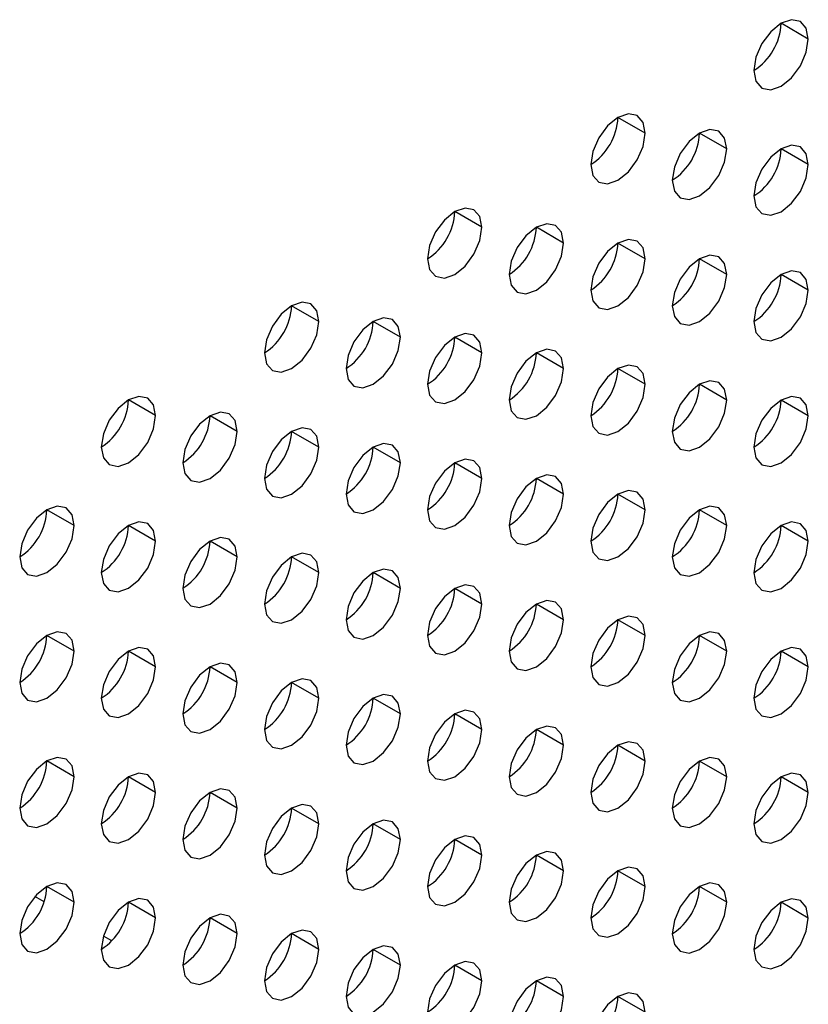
# Model space of a CAD drawing. Header units: millimetres. Extents: x 0 to 1118, y 0 to 864.
# Tile 338 of 438: x 986.53 to 988.58, y 675.03 to 677.59. Entities that reach past the tile are written whole.
import ezdxf

# ---------------------------------------------------------------- set-up
doc = ezdxf.new("R2010")
doc.units = ezdxf.units.MM

msp = doc.modelspace()

# ---------------------------------------------------------------- linework, layer by layer
at = {"color": 7, "linetype": 'Continuous', "lineweight": 25}
for p, q in [((988.5837, 677.5418), (988.513, 677.5827)), ((988.1594, 677.2969), (988.0887, 677.3377)), ((988.3716, 677.2561), (988.3008, 677.2969)), ((988.5837, 677.2152), (988.513, 677.256)), ((987.7352, 677.052), (987.6644, 677.0928)), ((987.9473, 677.0111), (987.8766, 677.052)), ((988.1594, 676.9703), (988.0887, 677.0111)), ((988.3716, 676.9295), (988.3008, 676.9703)), ((988.5837, 676.8886), (988.513, 676.9294)), ((987.3109, 676.8071), (987.2402, 676.8479)), ((987.523, 676.7662), (987.4523, 676.807)), ((987.7352, 676.7254), (987.6644, 676.7662)), ((987.9473, 676.6845), (987.8766, 676.7254)), ((988.1594, 676.6437), (988.0887, 676.6845)), ((988.3716, 676.6028), (988.3008, 676.6437)), ((986.8866, 676.5622), (986.8159, 676.603)), ((988.5837, 676.562), (988.513, 676.6028)), ((987.0988, 676.5213), (987.0281, 676.5621)), ((987.3109, 676.4805), (987.2402, 676.5213)), ((987.523, 676.4396), (987.4523, 676.4804)), ((987.7352, 676.3988), (987.6644, 676.4396)), ((987.9473, 676.3579), (987.8766, 676.3987)), ((988.1594, 676.3171), (988.0887, 676.3579)), ((986.6745, 676.2764), (986.6038, 676.3172)), ((988.3716, 676.2762), (988.3008, 676.317)), ((986.8866, 676.2355), (986.8159, 676.2764)), ((988.5837, 676.2354), (988.513, 676.2762)), ((987.0988, 676.1947), (987.0281, 676.2355)), ((987.3109, 676.1538), (987.2402, 676.1947)), ((987.523, 676.113), (987.4523, 676.1538)), ((987.7352, 676.0721), (987.6644, 676.113)), ((987.9473, 676.0313), (987.8766, 676.0721)), ((988.1594, 675.9905), (988.0887, 676.0313)), ((986.6745, 675.9498), (986.6038, 675.9906)), ((988.3716, 675.9496), (988.3008, 675.9904)), ((986.8866, 675.9089), (986.8159, 675.9497)), ((988.5837, 675.9088), (988.513, 675.9496)), ((987.0988, 675.8681), (987.0281, 675.9089)), ((987.3109, 675.8272), (987.2402, 675.868)), ((987.523, 675.7864), (987.4523, 675.8272)), ((987.7352, 675.7455), (987.6644, 675.7864)), ((987.9473, 675.7047), (987.8766, 675.7455)), ((988.1594, 675.6638), (988.0887, 675.7047)), ((986.6745, 675.6231), (986.6038, 675.664)), ((988.3716, 675.623), (988.3008, 675.6638)), ((986.8866, 675.5823), (986.8159, 675.6231)), ((988.5837, 675.5821), (988.513, 675.623)), ((987.0988, 675.5415), (987.0281, 675.5823)), ((987.3109, 675.5006), (987.2402, 675.5414)), ((987.523, 675.4598), (987.4523, 675.5006)), ((987.7352, 675.4189), (987.6644, 675.4597)), ((987.9473, 675.3781), (987.8766, 675.4189)), ((988.1594, 675.3372), (988.0887, 675.378)), ((986.6745, 675.2965), (986.6038, 675.3374)), ((988.3716, 675.2964), (988.3008, 675.3372)), ((986.5966, 675.2974), (986.5728, 675.3112)), ((986.8866, 675.2557), (986.8159, 675.2965)), ((988.5837, 675.2555), (988.513, 675.2963)), ((987.0988, 675.2148), (987.0281, 675.2557)), ((987.3109, 675.174), (987.2402, 675.2148)), ((986.7723, 675.1959), (986.7506, 675.2085)), ((987.523, 675.1331), (987.4523, 675.174)), ((987.7352, 675.0923), (987.6644, 675.1331)), ((987.9473, 675.0515), (987.8766, 675.0923)), ((988.1594, 675.0106), (988.0887, 675.0514))]:
    msp.add_line(p, q, dxfattribs=at)
at = {"color": 7, "linetype": 'Continuous', "lineweight": 25, "flags": 128}
for points in [[(988.5837, 677.5418), (988.5783, 677.57), (988.563, 677.5876), (988.54, 677.5921), (988.513, 677.5827), (988.4859, 677.5608), (988.463, 677.5299), (988.4476, 677.4946), (988.4423, 677.4602)], [(988.4423, 677.4602), (988.4476, 677.4321), (988.463, 677.4144), (988.4859, 677.41), (988.513, 677.4194), (988.54, 677.4412), (988.563, 677.4721), (988.5783, 677.5075), (988.5837, 677.5418)], [(988.1594, 677.2969), (988.154, 677.3251), (988.1387, 677.3427), (988.1158, 677.3472), (988.0887, 677.3378), (988.0617, 677.3159), (988.0387, 677.285), (988.0234, 677.2496), (988.018, 677.2153)], [(988.018, 677.2153), (988.0234, 677.1871), (988.0387, 677.1695), (988.0617, 677.165), (988.0887, 677.1744), (988.1158, 677.1963), (988.1387, 677.2272), (988.154, 677.2626), (988.1594, 677.2969)], [(988.3716, 677.2561), (988.3662, 677.2842), (988.3508, 677.3019), (988.3279, 677.3063), (988.3008, 677.2969), (988.2738, 677.2751), (988.2508, 677.2441), (988.2355, 677.2088), (988.2301, 677.1744)], [(988.5837, 677.2152), (988.5783, 677.2434), (988.563, 677.261), (988.54, 677.2655), (988.513, 677.2561), (988.4859, 677.2342), (988.463, 677.2033), (988.4476, 677.1679), (988.4423, 677.1336)], [(988.2301, 677.1744), (988.2355, 677.1463), (988.2508, 677.1286), (988.2738, 677.1242), (988.3008, 677.1336), (988.3279, 677.1554), (988.3508, 677.1864), (988.3662, 677.2217), (988.3716, 677.2561)], [(988.4423, 677.1336), (988.4476, 677.1054), (988.463, 677.0878), (988.4859, 677.0833), (988.513, 677.0927), (988.54, 677.1146), (988.563, 677.1455), (988.5783, 677.1809), (988.5837, 677.2152)], [(987.7352, 677.052), (987.7298, 677.0801), (987.7144, 677.0978), (987.6915, 677.1022), (987.6644, 677.0928), (987.6374, 677.071), (987.6144, 677.04), (987.5991, 677.0047), (987.5937, 676.9704)], [(987.9473, 677.0111), (987.9419, 677.0393), (987.9266, 677.0569), (987.9036, 677.0614), (987.8766, 677.052), (987.8495, 677.0301), (987.8266, 676.9992), (987.8113, 676.9639), (987.8059, 676.9295)], [(987.5937, 676.9704), (987.5991, 676.9422), (987.6144, 676.9246), (987.6374, 676.9201), (987.6644, 676.9295), (987.6915, 676.9514), (987.7144, 676.9823), (987.7298, 677.0176), (987.7352, 677.052)], [(987.8059, 676.9295), (987.8113, 676.9014), (987.8266, 676.8837), (987.8495, 676.8793), (987.8766, 676.8887), (987.9036, 676.9105), (987.9266, 676.9415), (987.9419, 676.9768), (987.9473, 677.0111)], [(988.1594, 676.9703), (988.154, 676.9984), (988.1387, 677.0161), (988.1158, 677.0205), (988.0887, 677.0111), (988.0617, 676.9893), (988.0387, 676.9584), (988.0234, 676.923), (988.018, 676.8887)], [(988.018, 676.8887), (988.0234, 676.8605), (988.0387, 676.8429), (988.0617, 676.8384), (988.0887, 676.8478), (988.1158, 676.8697), (988.1387, 676.9006), (988.154, 676.9359), (988.1594, 676.9703)], [(988.3716, 676.9295), (988.3662, 676.9576), (988.3508, 676.9752), (988.3279, 676.9797), (988.3008, 676.9703), (988.2738, 676.9485), (988.2508, 676.9175), (988.2355, 676.8822), (988.2301, 676.8478)], [(988.5837, 676.8886), (988.5783, 676.9167), (988.563, 676.9344), (988.54, 676.9388), (988.513, 676.9294), (988.4859, 676.9076), (988.463, 676.8767), (988.4476, 676.8413), (988.4423, 676.807)], [(988.2301, 676.8478), (988.2355, 676.8197), (988.2508, 676.802), (988.2738, 676.7976), (988.3008, 676.807), (988.3279, 676.8288), (988.3508, 676.8598), (988.3662, 676.8951), (988.3716, 676.9295)], [(988.4423, 676.807), (988.4476, 676.7788), (988.463, 676.7612), (988.4859, 676.7567), (988.513, 676.7661), (988.54, 676.788), (988.563, 676.8189), (988.5783, 676.8543), (988.5837, 676.8886)], [(987.3109, 676.8071), (987.3055, 676.8352), (987.2902, 676.8529), (987.2672, 676.8573), (987.2402, 676.8479), (987.2131, 676.8261), (987.1902, 676.7951), (987.1749, 676.7598), (987.1695, 676.7254)], [(987.1695, 676.7254), (987.1749, 676.6973), (987.1902, 676.6797), (987.2131, 676.6752), (987.2402, 676.6846), (987.2672, 676.7064), (987.2902, 676.7374), (987.3055, 676.7727), (987.3109, 676.8071)], [(987.523, 676.7662), (987.5176, 676.7944), (987.5023, 676.812), (987.4794, 676.8165), (987.4523, 676.8071), (987.4253, 676.7852), (987.4023, 676.7543), (987.387, 676.7189), (987.3816, 676.6846)], [(987.3816, 676.6846), (987.387, 676.6564), (987.4023, 676.6388), (987.4253, 676.6343), (987.4523, 676.6438), (987.4794, 676.6656), (987.5023, 676.6965), (987.5176, 676.7319), (987.523, 676.7662)], [(987.7352, 676.7254), (987.7298, 676.7535), (987.7144, 676.7712), (987.6915, 676.7756), (987.6644, 676.7662), (987.6374, 676.7444), (987.6144, 676.7134), (987.5991, 676.6781), (987.5937, 676.6437)], [(987.9473, 676.6845), (987.9419, 676.7127), (987.9266, 676.7303), (987.9036, 676.7348), (987.8766, 676.7254), (987.8495, 676.7035), (987.8266, 676.6726), (987.8113, 676.6372), (987.8059, 676.6029)], [(987.5937, 676.6437), (987.5991, 676.6156), (987.6144, 676.598), (987.6374, 676.5935), (987.6644, 676.6029), (987.6915, 676.6247), (987.7144, 676.6557), (987.7298, 676.691), (987.7352, 676.7254)], [(987.8059, 676.6029), (987.8113, 676.5748), (987.8266, 676.5571), (987.8495, 676.5527), (987.8766, 676.5621), (987.9036, 676.5839), (987.9266, 676.6148), (987.9419, 676.6502), (987.9473, 676.6845)], [(988.1594, 676.6437), (988.154, 676.6718), (988.1387, 676.6895), (988.1158, 676.6939), (988.0887, 676.6845), (988.0617, 676.6627), (988.0387, 676.6317), (988.0234, 676.5964), (988.018, 676.562)], [(988.3716, 676.6028), (988.3662, 676.631), (988.3508, 676.6486), (988.3279, 676.6531), (988.3008, 676.6437), (988.2738, 676.6218), (988.2508, 676.5909), (988.2355, 676.5556), (988.2301, 676.5212)], [(988.018, 676.562), (988.0234, 676.5339), (988.0387, 676.5163), (988.0617, 676.5118), (988.0887, 676.5212), (988.1158, 676.543), (988.1387, 676.574), (988.154, 676.6093), (988.1594, 676.6437)], [(986.8866, 676.5622), (986.8812, 676.5903), (986.8659, 676.6079), (986.843, 676.6124), (986.8159, 676.603), (986.7889, 676.5811), (986.7659, 676.5502), (986.7506, 676.5149), (986.7452, 676.4805)], [(988.2301, 676.5212), (988.2355, 676.4931), (988.2508, 676.4754), (988.2738, 676.471), (988.3008, 676.4804), (988.3279, 676.5022), (988.3508, 676.5331), (988.3662, 676.5685), (988.3716, 676.6028)], [(988.5837, 676.562), (988.5783, 676.5901), (988.563, 676.6078), (988.54, 676.6122), (988.513, 676.6028), (988.4859, 676.581), (988.463, 676.55), (988.4476, 676.5147), (988.4423, 676.4804)], [(986.7452, 676.4805), (986.7506, 676.4524), (986.7659, 676.4347), (986.7889, 676.4303), (986.8159, 676.4397), (986.843, 676.4615), (986.8659, 676.4925), (986.8812, 676.5278), (986.8866, 676.5622)], [(987.0988, 676.5213), (987.0934, 676.5494), (987.0781, 676.5671), (987.0551, 676.5715), (987.0281, 676.5621), (987.001, 676.5403), (986.9781, 676.5094), (986.9627, 676.474), (986.9573, 676.4397)], [(988.4423, 676.4804), (988.4476, 676.4522), (988.463, 676.4346), (988.4859, 676.4301), (988.513, 676.4395), (988.54, 676.4614), (988.563, 676.4923), (988.5783, 676.5276), (988.5837, 676.562)], [(986.9573, 676.4397), (986.9627, 676.4115), (986.9781, 676.3939), (987.001, 676.3894), (987.0281, 676.3988), (987.0551, 676.4207), (987.0781, 676.4516), (987.0934, 676.4869), (987.0988, 676.5213)], [(987.3109, 676.4805), (987.3055, 676.5086), (987.2902, 676.5262), (987.2672, 676.5307), (987.2402, 676.5213), (987.2131, 676.4995), (987.1902, 676.4685), (987.1749, 676.4332), (987.1695, 676.3988)], [(987.1695, 676.3988), (987.1749, 676.3707), (987.1902, 676.353), (987.2131, 676.3486), (987.2402, 676.358), (987.2672, 676.3798), (987.2902, 676.4108), (987.3055, 676.4461), (987.3109, 676.4805)], [(987.523, 676.4396), (987.5176, 676.4678), (987.5023, 676.4854), (987.4794, 676.4898), (987.4523, 676.4804), (987.4253, 676.4586), (987.4023, 676.4277), (987.387, 676.3923), (987.3816, 676.358)], [(987.7352, 676.3988), (987.7298, 676.4269), (987.7144, 676.4445), (987.6915, 676.449), (987.6644, 676.4396), (987.6374, 676.4178), (987.6144, 676.3868), (987.5991, 676.3515), (987.5937, 676.3171)], [(987.3816, 676.358), (987.387, 676.3298), (987.4023, 676.3122), (987.4253, 676.3077), (987.4523, 676.3171), (987.4794, 676.339), (987.5023, 676.3699), (987.5176, 676.4053), (987.523, 676.4396)], [(987.5937, 676.3171), (987.5991, 676.289), (987.6144, 676.2713), (987.6374, 676.2669), (987.6644, 676.2763), (987.6915, 676.2981), (987.7144, 676.3291), (987.7298, 676.3644), (987.7352, 676.3988)], [(987.9473, 676.3579), (987.9419, 676.3861), (987.9266, 676.4037), (987.9036, 676.4082), (987.8766, 676.3988), (987.8495, 676.3769), (987.8266, 676.346), (987.8113, 676.3106), (987.8059, 676.2763)], [(988.1594, 676.3171), (988.154, 676.3452), (988.1387, 676.3629), (988.1158, 676.3673), (988.0887, 676.3579), (988.0617, 676.3361), (988.0387, 676.3051), (988.0234, 676.2698), (988.018, 676.2354)], [(987.8059, 676.2763), (987.8113, 676.2481), (987.8266, 676.2305), (987.8495, 676.226), (987.8766, 676.2354), (987.9036, 676.2573), (987.9266, 676.2882), (987.9419, 676.3236), (987.9473, 676.3579)], [(986.6745, 676.2764), (986.6691, 676.3045), (986.6538, 676.3222), (986.6308, 676.3266), (986.6038, 676.3172), (986.5767, 676.2954), (986.5538, 676.2644), (986.5385, 676.2291), (986.5331, 676.1947)], [(988.018, 676.2354), (988.0234, 676.2073), (988.0387, 676.1896), (988.0617, 676.1852), (988.0887, 676.1946), (988.1158, 676.2164), (988.1387, 676.2474), (988.154, 676.2827), (988.1594, 676.3171)], [(988.3716, 676.2762), (988.3662, 676.3044), (988.3508, 676.322), (988.3279, 676.3265), (988.3008, 676.3171), (988.2738, 676.2952), (988.2508, 676.2643), (988.2355, 676.2289), (988.2301, 676.1946)], [(986.5331, 676.1947), (986.5385, 676.1666), (986.5538, 676.149), (986.5767, 676.1445), (986.6038, 676.1539), (986.6308, 676.1757), (986.6538, 676.2067), (986.6691, 676.242), (986.6745, 676.2764)], [(986.8866, 676.2355), (986.8812, 676.2637), (986.8659, 676.2813), (986.843, 676.2858), (986.8159, 676.2764), (986.7889, 676.2545), (986.7659, 676.2236), (986.7506, 676.1882), (986.7452, 676.1539)], [(988.2301, 676.1946), (988.2355, 676.1664), (988.2508, 676.1488), (988.2738, 676.1443), (988.3008, 676.1537), (988.3279, 676.1756), (988.3508, 676.2065), (988.3662, 676.2419), (988.3716, 676.2762)], [(988.5837, 676.2354), (988.5783, 676.2635), (988.563, 676.2812), (988.54, 676.2856), (988.513, 676.2762), (988.4859, 676.2544), (988.463, 676.2234), (988.4476, 676.1881), (988.4423, 676.1537)], [(987.0988, 676.1947), (987.0934, 676.2228), (987.0781, 676.2405), (987.0551, 676.2449), (987.0281, 676.2355), (987.001, 676.2137), (986.9781, 676.1827), (986.9627, 676.1474), (986.9573, 676.113)], [(986.7452, 676.1539), (986.7506, 676.1258), (986.7659, 676.1081), (986.7889, 676.1037), (986.8159, 676.1131), (986.843, 676.1349), (986.8659, 676.1658), (986.8812, 676.2012), (986.8866, 676.2355)], [(988.4423, 676.1537), (988.4476, 676.1256), (988.463, 676.108), (988.4859, 676.1035), (988.513, 676.1129), (988.54, 676.1347), (988.563, 676.1657), (988.5783, 676.201), (988.5837, 676.2354)], [(986.9573, 676.113), (986.9627, 676.0849), (986.9781, 676.0673), (987.001, 676.0628), (987.0281, 676.0722), (987.0551, 676.0941), (987.0781, 676.125), (987.0934, 676.1603), (987.0988, 676.1947)], [(987.3109, 676.1538), (987.3055, 676.182), (987.2902, 676.1996), (987.2672, 676.2041), (987.2402, 676.1947), (987.2131, 676.1728), (987.1902, 676.1419), (987.1749, 676.1066), (987.1695, 676.0722)], [(987.523, 676.113), (987.5176, 676.1411), (987.5023, 676.1588), (987.4794, 676.1632), (987.4523, 676.1538), (987.4253, 676.132), (987.4023, 676.101), (987.387, 676.0657), (987.3816, 676.0314)], [(987.1695, 676.0722), (987.1749, 676.0441), (987.1902, 676.0264), (987.2131, 676.022), (987.2402, 676.0314), (987.2672, 676.0532), (987.2902, 676.0841), (987.3055, 676.1195), (987.3109, 676.1538)], [(987.3816, 676.0314), (987.387, 676.0032), (987.4023, 675.9856), (987.4253, 675.9811), (987.4523, 675.9905), (987.4794, 676.0124), (987.5023, 676.0433), (987.5176, 676.0786), (987.523, 676.113)], [(987.7352, 676.0721), (987.7298, 676.1003), (987.7144, 676.1179), (987.6915, 676.1224), (987.6644, 676.113), (987.6374, 676.0911), (987.6144, 676.0602), (987.5991, 676.0249), (987.5937, 675.9905)], [(987.5937, 675.9905), (987.5991, 675.9624), (987.6144, 675.9447), (987.6374, 675.9403), (987.6644, 675.9497), (987.6915, 675.9715), (987.7144, 676.0025), (987.7298, 676.0378), (987.7352, 676.0721)], [(987.9473, 676.0313), (987.9419, 676.0594), (987.9266, 676.0771), (987.9036, 676.0815), (987.8766, 676.0721), (987.8495, 676.0503), (987.8266, 676.0194), (987.8113, 675.984), (987.8059, 675.9497)], [(988.1594, 675.9905), (988.154, 676.0186), (988.1387, 676.0362), (988.1158, 676.0407), (988.0887, 676.0313), (988.0617, 676.0094), (988.0387, 675.9785), (988.0234, 675.9432), (988.018, 675.9088)], [(987.8059, 675.9497), (987.8113, 675.9215), (987.8266, 675.9039), (987.8495, 675.8994), (987.8766, 675.9088), (987.9036, 675.9307), (987.9266, 675.9616), (987.9419, 675.9969), (987.9473, 676.0313)], [(986.6745, 675.9498), (986.6691, 675.9779), (986.6538, 675.9955), (986.6308, 676), (986.6038, 675.9906), (986.5767, 675.9688), (986.5538, 675.9378), (986.5385, 675.9025), (986.5331, 675.8681)], [(988.018, 675.9088), (988.0234, 675.8807), (988.0387, 675.863), (988.0617, 675.8586), (988.0887, 675.868), (988.1158, 675.8898), (988.1387, 675.9208), (988.154, 675.9561), (988.1594, 675.9905)], [(988.3716, 675.9496), (988.3662, 675.9777), (988.3508, 675.9954), (988.3279, 675.9998), (988.3008, 675.9904), (988.2738, 675.9686), (988.2508, 675.9377), (988.2355, 675.9023), (988.2301, 675.868)], [(986.8866, 675.9089), (986.8812, 675.9371), (986.8659, 675.9547), (986.843, 675.9592), (986.8159, 675.9498), (986.7889, 675.9279), (986.7659, 675.897), (986.7506, 675.8616), (986.7452, 675.8273)], [(988.5837, 675.9088), (988.5783, 675.9369), (988.563, 675.9545), (988.54, 675.959), (988.513, 675.9496), (988.4859, 675.9278), (988.463, 675.8968), (988.4476, 675.8615), (988.4423, 675.8271)], [(986.5331, 675.8681), (986.5385, 675.84), (986.5538, 675.8223), (986.5767, 675.8179), (986.6038, 675.8273), (986.6308, 675.8491), (986.6538, 675.8801), (986.6691, 675.9154), (986.6745, 675.9498)], [(988.2301, 675.868), (988.2355, 675.8398), (988.2508, 675.8222), (988.2738, 675.8177), (988.3008, 675.8271), (988.3279, 675.849), (988.3508, 675.8799), (988.3662, 675.9153), (988.3716, 675.9496)], [(986.7452, 675.8273), (986.7506, 675.7991), (986.7659, 675.7815), (986.7889, 675.777), (986.8159, 675.7864), (986.843, 675.8083), (986.8659, 675.8392), (986.8812, 675.8746), (986.8866, 675.9089)], [(987.0988, 675.8681), (987.0934, 675.8962), (987.0781, 675.9139), (987.0551, 675.9183), (987.0281, 675.9089), (987.001, 675.8871), (986.9781, 675.8561), (986.9627, 675.8208), (986.9573, 675.7864)], [(988.4423, 675.8271), (988.4476, 675.799), (988.463, 675.7813), (988.4859, 675.7769), (988.513, 675.7863), (988.54, 675.8081), (988.563, 675.8391), (988.5783, 675.8744), (988.5837, 675.9088)], [(986.9573, 675.7864), (986.9627, 675.7583), (986.9781, 675.7406), (987.001, 675.7362), (987.0281, 675.7456), (987.0551, 675.7674), (987.0781, 675.7984), (987.0934, 675.8337), (987.0988, 675.8681)], [(987.3109, 675.8272), (987.3055, 675.8554), (987.2902, 675.873), (987.2672, 675.8775), (987.2402, 675.8681), (987.2131, 675.8462), (987.1902, 675.8153), (987.1749, 675.7799), (987.1695, 675.7456)], [(987.523, 675.7864), (987.5176, 675.8145), (987.5023, 675.8322), (987.4794, 675.8366), (987.4523, 675.8272), (987.4253, 675.8054), (987.4023, 675.7744), (987.387, 675.7391), (987.3816, 675.7047)], [(987.1695, 675.7456), (987.1749, 675.7174), (987.1902, 675.6998), (987.2131, 675.6953), (987.2402, 675.7048), (987.2672, 675.7266), (987.2902, 675.7575), (987.3055, 675.7929), (987.3109, 675.8272)], [(987.3816, 675.7047), (987.387, 675.6766), (987.4023, 675.659), (987.4253, 675.6545), (987.4523, 675.6639), (987.4794, 675.6857), (987.5023, 675.7167), (987.5176, 675.752), (987.523, 675.7864)], [(987.7352, 675.7455), (987.7298, 675.7737), (987.7144, 675.7913), (987.6915, 675.7958), (987.6644, 675.7864), (987.6374, 675.7645), (987.6144, 675.7336), (987.5991, 675.6982), (987.5937, 675.6639)], [(987.9473, 675.7047), (987.9419, 675.7328), (987.9266, 675.7505), (987.9036, 675.7549), (987.8766, 675.7455), (987.8495, 675.7237), (987.8266, 675.6927), (987.8113, 675.6574), (987.8059, 675.623)], [(987.5937, 675.6639), (987.5991, 675.6357), (987.6144, 675.6181), (987.6374, 675.6137), (987.6644, 675.6231), (987.6915, 675.6449), (987.7144, 675.6758), (987.7298, 675.7112), (987.7352, 675.7455)], [(987.8059, 675.623), (987.8113, 675.5949), (987.8266, 675.5773), (987.8495, 675.5728), (987.8766, 675.5822), (987.9036, 675.604), (987.9266, 675.635), (987.9419, 675.6703), (987.9473, 675.7047)], [(988.1594, 675.6638), (988.154, 675.692), (988.1387, 675.7096), (988.1158, 675.7141), (988.0887, 675.7047), (988.0617, 675.6828), (988.0387, 675.6519), (988.0234, 675.6166), (988.018, 675.5822)], [(986.6745, 675.6231), (986.6691, 675.6513), (986.6538, 675.6689), (986.6308, 675.6734), (986.6038, 675.664), (986.5767, 675.6421), (986.5538, 675.6112), (986.5385, 675.5759), (986.5331, 675.5415)], [(988.018, 675.5822), (988.0234, 675.5541), (988.0387, 675.5364), (988.0617, 675.532), (988.0887, 675.5414), (988.1158, 675.5632), (988.1387, 675.5941), (988.154, 675.6295), (988.1594, 675.6638)], [(988.3716, 675.623), (988.3662, 675.6511), (988.3508, 675.6688), (988.3279, 675.6732), (988.3008, 675.6638), (988.2738, 675.642), (988.2508, 675.611), (988.2355, 675.5757), (988.2301, 675.5413)], [(986.8866, 675.5823), (986.8812, 675.6104), (986.8659, 675.6281), (986.843, 675.6325), (986.8159, 675.6231), (986.7889, 675.6013), (986.7659, 675.5704), (986.7506, 675.535), (986.7452, 675.5007)], [(988.5837, 675.5821), (988.5783, 675.6103), (988.563, 675.6279), (988.54, 675.6324), (988.513, 675.623), (988.4859, 675.6011), (988.463, 675.5702), (988.4476, 675.5349), (988.4423, 675.5005)], [(986.5331, 675.5415), (986.5385, 675.5134), (986.5538, 675.4957), (986.5767, 675.4913), (986.6038, 675.5007), (986.6308, 675.5225), (986.6538, 675.5535), (986.6691, 675.5888), (986.6745, 675.6231)], [(988.2301, 675.5413), (988.2355, 675.5132), (988.2508, 675.4956), (988.2738, 675.4911), (988.3008, 675.5005), (988.3279, 675.5224), (988.3508, 675.5533), (988.3662, 675.5886), (988.3716, 675.623)], [(986.7452, 675.5007), (986.7506, 675.4725), (986.7659, 675.4549), (986.7889, 675.4504), (986.8159, 675.4598), (986.843, 675.4817), (986.8659, 675.5126), (986.8812, 675.5479), (986.8866, 675.5823)], [(987.0988, 675.5415), (987.0934, 675.5696), (987.0781, 675.5872), (987.0551, 675.5917), (987.0281, 675.5823), (987.001, 675.5605), (986.9781, 675.5295), (986.9627, 675.4942), (986.9573, 675.4598)], [(988.4423, 675.5005), (988.4476, 675.4724), (988.463, 675.4547), (988.4859, 675.4503), (988.513, 675.4597), (988.54, 675.4815), (988.563, 675.5124), (988.5783, 675.5478), (988.5837, 675.5821)], [(987.3109, 675.5006), (987.3055, 675.5287), (987.2902, 675.5464), (987.2672, 675.5508), (987.2402, 675.5414), (987.2131, 675.5196), (987.1902, 675.4887), (987.1749, 675.4533), (987.1695, 675.419)], [(986.9573, 675.4598), (986.9627, 675.4317), (986.9781, 675.414), (987.001, 675.4096), (987.0281, 675.419), (987.0551, 675.4408), (987.0781, 675.4718), (987.0934, 675.5071), (987.0988, 675.5415)], [(987.1695, 675.419), (987.1749, 675.3908), (987.1902, 675.3732), (987.2131, 675.3687), (987.2402, 675.3781), (987.2672, 675.4), (987.2902, 675.4309), (987.3055, 675.4663), (987.3109, 675.5006)], [(987.523, 675.4598), (987.5176, 675.4879), (987.5023, 675.5055), (987.4794, 675.51), (987.4523, 675.5006), (987.4253, 675.4788), (987.4023, 675.4478), (987.387, 675.4125), (987.3816, 675.3781)], [(987.3816, 675.3781), (987.387, 675.35), (987.4023, 675.3323), (987.4253, 675.3279), (987.4523, 675.3373), (987.4794, 675.3591), (987.5023, 675.3901), (987.5176, 675.4254), (987.523, 675.4598)], [(987.7352, 675.4189), (987.7298, 675.4471), (987.7144, 675.4647), (987.6915, 675.4692), (987.6644, 675.4597), (987.6374, 675.4379), (987.6144, 675.407), (987.5991, 675.3716), (987.5937, 675.3373)], [(987.9473, 675.3781), (987.9419, 675.4062), (987.9266, 675.4238), (987.9036, 675.4283), (987.8766, 675.4189), (987.8495, 675.3971), (987.8266, 675.3661), (987.8113, 675.3308), (987.8059, 675.2964)], [(987.5937, 675.3373), (987.5991, 675.3091), (987.6144, 675.2915), (987.6374, 675.287), (987.6644, 675.2964), (987.6915, 675.3183), (987.7144, 675.3492), (987.7298, 675.3846), (987.7352, 675.4189)], [(987.8059, 675.2964), (987.8113, 675.2683), (987.8266, 675.2506), (987.8495, 675.2462), (987.8766, 675.2556), (987.9036, 675.2774), (987.9266, 675.3084), (987.9419, 675.3437), (987.9473, 675.3781)], [(988.1594, 675.3372), (988.154, 675.3654), (988.1387, 675.383), (988.1158, 675.3875), (988.0887, 675.3781), (988.0617, 675.3562), (988.0387, 675.3253), (988.0234, 675.2899), (988.018, 675.2556)], [(986.6745, 675.2965), (986.6691, 675.3247), (986.6538, 675.3423), (986.6308, 675.3468), (986.6038, 675.3374), (986.5767, 675.3155), (986.5538, 675.2846), (986.5385, 675.2492), (986.5331, 675.2149)], [(988.3716, 675.2964), (988.3662, 675.3245), (988.3508, 675.3422), (988.3279, 675.3466), (988.3008, 675.3372), (988.2738, 675.3154), (988.2508, 675.2844), (988.2355, 675.2491), (988.2301, 675.2147)], [(988.018, 675.2556), (988.0234, 675.2274), (988.0387, 675.2098), (988.0617, 675.2053), (988.0887, 675.2147), (988.1158, 675.2366), (988.1387, 675.2675), (988.154, 675.3029), (988.1594, 675.3372)], [(986.5331, 675.2149), (986.5385, 675.1868), (986.5538, 675.1691), (986.5767, 675.1647), (986.6038, 675.1741), (986.6308, 675.1959), (986.6538, 675.2268), (986.6691, 675.2622), (986.6745, 675.2965)], [(986.8866, 675.2557), (986.8812, 675.2838), (986.8659, 675.3015), (986.843, 675.3059), (986.8159, 675.2965), (986.7889, 675.2747), (986.7659, 675.2437), (986.7506, 675.2084), (986.7452, 675.174)], [(988.2301, 675.2147), (988.2355, 675.1866), (988.2508, 675.169), (988.2738, 675.1645), (988.3008, 675.1739), (988.3279, 675.1957), (988.3508, 675.2267), (988.3662, 675.262), (988.3716, 675.2964)], [(988.5837, 675.2555), (988.5783, 675.2837), (988.563, 675.3013), (988.54, 675.3058), (988.513, 675.2964), (988.4859, 675.2745), (988.463, 675.2436), (988.4476, 675.2082), (988.4423, 675.1739)], [(986.7452, 675.174), (986.7506, 675.1459), (986.7659, 675.1283), (986.7889, 675.1238), (986.8159, 675.1332), (986.843, 675.155), (986.8659, 675.186), (986.8812, 675.2213), (986.8866, 675.2557)], [(987.0988, 675.2148), (987.0934, 675.243), (987.0781, 675.2606), (987.0551, 675.2651), (987.0281, 675.2557), (987.001, 675.2338), (986.9781, 675.2029), (986.9627, 675.1676), (986.9573, 675.1332)], [(988.4423, 675.1739), (988.4476, 675.1457), (988.463, 675.1281), (988.4859, 675.1236), (988.513, 675.1331), (988.54, 675.1549), (988.563, 675.1858), (988.5783, 675.2212), (988.5837, 675.2555)], [(986.9573, 675.1332), (986.9627, 675.1051), (986.9781, 675.0874), (987.001, 675.083), (987.0281, 675.0924), (987.0551, 675.1142), (987.0781, 675.1451), (987.0934, 675.1805), (987.0988, 675.2148)], [(987.3109, 675.174), (987.3055, 675.2021), (987.2902, 675.2198), (987.2672, 675.2242), (987.2402, 675.2148), (987.2131, 675.193), (987.1902, 675.162), (987.1749, 675.1267), (987.1695, 675.0924)], [(987.1695, 675.0924), (987.1749, 675.0642), (987.1902, 675.0466), (987.2131, 675.0421), (987.2402, 675.0515), (987.2672, 675.0734), (987.2902, 675.1043), (987.3055, 675.1396), (987.3109, 675.174)], [(987.523, 675.1331), (987.5176, 675.1613), (987.5023, 675.1789), (987.4794, 675.1834), (987.4523, 675.174), (987.4253, 675.1521), (987.4023, 675.1212), (987.387, 675.0859), (987.3816, 675.0515)], [(987.7352, 675.0923), (987.7298, 675.1204), (987.7144, 675.1381), (987.6915, 675.1425), (987.6644, 675.1331), (987.6374, 675.1113), (987.6144, 675.0804), (987.5991, 675.045), (987.5937, 675.0107)], [(987.3816, 675.0515), (987.387, 675.0234), (987.4023, 675.0057), (987.4253, 675.0013), (987.4523, 675.0107), (987.4794, 675.0325), (987.5023, 675.0635), (987.5176, 675.0988), (987.523, 675.1331)], [(987.5937, 675.0107), (987.5991, 674.9825), (987.6144, 674.9649), (987.6374, 674.9604), (987.6644, 674.9698), (987.6915, 674.9917), (987.7144, 675.0226), (987.7298, 675.0579), (987.7352, 675.0923)], [(987.9473, 675.0515), (987.9419, 675.0796), (987.9266, 675.0972), (987.9036, 675.1017), (987.8766, 675.0923), (987.8495, 675.0704), (987.8266, 675.0395), (987.8113, 675.0042), (987.8059, 674.9698)], [(987.8059, 674.9698), (987.8113, 674.9417), (987.8266, 674.924), (987.8495, 674.9196), (987.8766, 674.929), (987.9036, 674.9508), (987.9266, 674.9818), (987.9419, 675.0171), (987.9473, 675.0515)], [(988.1594, 675.0106), (988.154, 675.0387), (988.1387, 675.0564), (988.1158, 675.0608), (988.0887, 675.0514), (988.0617, 675.0296), (988.0387, 674.9987), (988.0234, 674.9633), (988.018, 674.929)]]:
    msp.add_lwpolyline(points, dxfattribs=at)
at = {"color": 7, "linetype": 'Continuous', "lineweight": 25}
for centre in [(988.3595, 677.5896), (987.9352, 677.3447), (988.1473, 677.3039), (988.3595, 677.263), (987.5109, 677.0998), (987.7231, 677.059), (987.9352, 677.0181), (988.1473, 676.9773), (988.3595, 676.9364), (987.0867, 676.8549), (987.2988, 676.814), (987.5109, 676.7732), (987.7231, 676.7323), (987.9352, 676.6915), (988.1473, 676.6506), (986.6624, 676.61), (988.3595, 676.6098), (986.8745, 676.5691), (987.0867, 676.5283), (987.2988, 676.4874), (987.5109, 676.4466), (987.7231, 676.4057), (987.9352, 676.3649), (986.4503, 676.3242), (988.1473, 676.324), (986.6624, 676.2833), (988.3595, 676.2832), (986.8745, 676.2425), (987.0867, 676.2016), (987.2988, 676.1608), (987.5109, 676.12), (987.7231, 676.0791), (987.9352, 676.0383), (986.4503, 675.9976), (988.1473, 675.9974), (986.6624, 675.9567), (988.3595, 675.9566), (986.8745, 675.9159), (987.0867, 675.875), (987.2988, 675.8342), (987.5109, 675.7933), (987.7231, 675.7525), (987.9352, 675.7116), (986.4503, 675.671), (988.1473, 675.6708), (986.6624, 675.6301), (988.3595, 675.6299), (986.8745, 675.5893), (987.0867, 675.5484), (987.2988, 675.5076), (987.5109, 675.4667), (987.7231, 675.4259), (987.9352, 675.385), (986.4503, 675.3443), (988.1473, 675.3442), (986.6624, 675.3035), (988.3595, 675.3033), (986.8745, 675.2626), (987.0867, 675.2218), (987.2988, 675.181), (987.5109, 675.1401), (987.7231, 675.0993), (987.9352, 675.0584)]:
    msp.add_arc(centre, 0.1537, 302.6055, 357.3945, dxfattribs=at)

doc.saveas('drawing.dxf')
